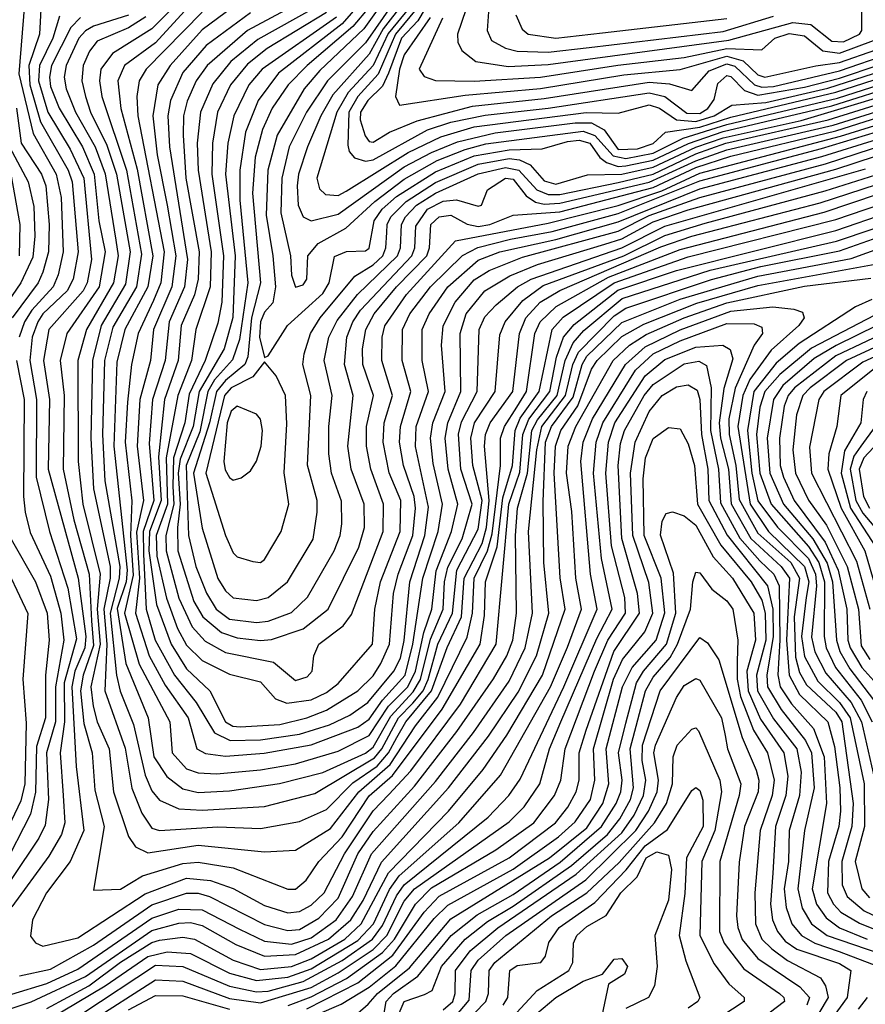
# Model space of a CAD drawing. Extents: x 501367 to 657802, y 482273 to 547541.
# Tile 676 of 714: x 637915 to 640091, y 487008 to 489543. Entities that reach past the tile are written whole.
import ezdxf

# ---------------------------------------------------------------- set-up
doc = ezdxf.new("R2010")
doc.units = 0

msp = doc.modelspace()

# ---------------------------------------------------------------- linework, layer by layer
at = {"layer": '0CON20XD'}
for points in [[(639085.5, 489634.4), (639041.6, 489505), (639042.7, 489485), (639053.1, 489463.1), (639088.9, 489435), (639171.8, 489421.8), (639275, 489427.4), (639740.1, 489489.9), (639905, 489535.6), (639950.7, 489530.7), (640005, 489487.3), (640035, 489485.9), (640076.1, 489505), (640082, 489515), (640082, 489565)], [(638345, 489609.9), (638255, 489519.5), (638154.1, 489455.9), (638124.4, 489415), (638121, 489385), (638126.8, 489345), (638189.9, 489155), (638228.8, 488938.8), (638215.5, 488855), (638155, 488750.7), (638133.7, 488665), (638128.2, 488475), (638134.6, 488355.4)], [(638971.8, 489548.1), (638905, 489452), (638892.6, 489415), (638882.5, 489345), (638892.8, 489322.8), (639061.5, 489348.5), (639255, 489365.9), (639469.5, 489400.5), (639615, 489414.7), (639735, 489448.9), (639777.1, 489437.1), (639815, 489400.7), (639832.9, 489395), (639963.8, 489423.8), (640025, 489432.4), (640305, 489530), (640475, 489602.7)], [(637971, 489585), (637966.5, 489505), (637939.3, 489425), (637941.6, 489375), (637969.3, 489279.3), (638039.7, 489155), (638050.1, 489125), (638065.8, 488945), (638052.9, 488875), (638037.7, 488845), (637975.3, 488785), (637962.2, 488765), (637947.6, 488725), (637941.2, 488665), (637958.3, 488565), (637957.9, 488365), (637992.1, 488225), (638039.4, 488079.4), (638061.8, 487948.2), (638030.2, 487835), (638030.9, 487735), (638019.4, 487655), (638027.5, 487545), (638031.4, 487475), (638023, 487445), (637990.7, 487389.3), (637895, 487258.9)], [(637927.6, 489582.4), (637913.3, 489403.3), (637949.7, 489249.7), (638009.3, 489145), (638022, 489085), (638027.6, 488945), (638014.3, 488885.7), (638001.2, 488855), (637946.4, 488795), (637927.5, 488765), (637914.4, 488725.6)], [(638647.1, 489592.9), (638501.8, 489515), (638397.6, 489425), (638369.4, 489385), (638346.7, 489333.3), (638336.7, 489295), (638335.8, 489245), (638342.8, 489135), (638377.3, 488945), (638374.4, 488875), (638365.5, 488834.5), (638331.2, 488755), (638323.3, 488665), (638288.3, 488565), (638272.7, 488417.3), (638279.2, 488305), (638249.8, 488225), (638247.8, 488175), (638267.2, 488037.2), (638304.9, 487934.9), (638345, 487871.6), (638404.9, 487814.9), (638444.9, 487735), (638464.1, 487724.1), (638482.4, 487722.4), (638585, 487728.1), (638654, 487745), (638704.8, 487764.8), (638785.5, 487815), (638825, 487853.7), (638844.9, 487885), (638867.3, 487935), (638876.9, 488065), (638889.2, 488115), (638926.7, 488215), (638933.4, 488285), (638930, 488315), (638902.8, 488395), (638892.6, 488455), (638895.1, 488495.1), (638921.9, 488585), (638899.7, 488665), (638900.4, 488745), (638919.3, 488785), (638972.2, 488855), (639054.8, 488935.2), (639093.9, 488956.1), (639177.8, 488977.8), (639285, 488997.6), (639455, 489043.5), (639665, 489128.2), (639978.8, 489211.2), (640205, 489279.3)], [(638791.6, 489585), (638745, 489531.6), (638581.3, 489405), (638529, 489335), (638496.7, 489253.3), (638481.5, 489155), (638481.8, 489078.2), (638502.7, 488865), (638480.7, 488719.4), (638463.2, 488666.8), (638416.8, 488615), (638399.4, 488585), (638378.8, 488481.2), (638343.4, 488395), (638349.4, 488215), (638368.6, 488135), (638396, 488066), (638421, 488025), (638455, 487998.8), (638525, 487991), (638555, 487994.2), (638615, 488016.5), (638655.7, 488055.7), (638724.5, 488175), (638740.2, 488215), (638744.5, 488245), (638743.3, 488303.4), (638717.8, 488375), (638710.5, 488425), (638710.7, 488495), (638719.7, 488575), (638699.1, 488665), (638710.7, 488725), (638732.1, 488767.9), (638784.3, 488835), (638887.4, 488935), (638894.9, 488955), (638897.7, 489015), (638908.3, 489035), (638936.3, 489065), (638985, 489096.2), (639095, 489145.6), (639165, 489161.8), (639200, 489155), (639246.4, 489105), (639275, 489092.5), (639305, 489092.3), (639455, 489123.2), (639545, 489144.7), (639655, 489197.2), (639732.4, 489225), (639995.2, 489284.8), (640235, 489359.2)], [(638847.6, 489585), (638801, 489519), (638687.8, 489412.2), (638647.4, 489365), (638578, 489245), (638554.1, 489155), (638549.2, 489039.2), (638567.1, 488935), (638573.4, 488855), (638566.4, 488813.6), (638545, 488789.6), (638534.9, 488764.9), (638532.8, 488725), (638545, 488672.5), (638555, 488677.1), (638604.8, 488755.2), (638695, 488837.5), (638711.5, 488865), (638725, 488932.9), (638756.2, 488946.1), (638805, 488947.5), (638815, 488954.7), (638827.4, 489025), (638847.6, 489055), (638885, 489087.4), (638985, 489150.8), (639085, 489191.8), (639175, 489208), (639260.1, 489209.9), (639325, 489229.2), (639355, 489232.1), (639382.4, 489225), (639408.2, 489188.2), (639425, 489175), (639455, 489165), (639475, 489166), (639545, 489180.9), (639635.8, 489224.2), (639725, 489254.6), (640005, 489320.5), (640189, 489379)], [(638876.1, 489585), (638805, 489483.4), (638707, 489385), (638653, 489305), (638608.8, 489215), (638590.1, 489135), (638587.5, 489045), (638612.4, 488935), (638614.4, 488885), (638625, 488853.6), (638645, 488859.6), (638653.9, 488875), (638656.5, 488935), (638683.6, 488966.4), (638754.3, 489005.7), (638828.8, 489075), (638905, 489132.5), (638989.6, 489180.4), (639061.5, 489208.5), (639115, 489222.7), (639365, 489255.4), (639395, 489244.6), (639442.4, 489192.4), (639475, 489185.5), (639545, 489199.4), (639622.1, 489237.9), (639735, 489273.1), (640019.3, 489340.7), (640284.6, 489425.4)], [(638902.4, 489585), (638850.6, 489519.4), (638815, 489453.6), (638720.8, 489349.2), (638690, 489295), (638655.8, 489215), (638633.1, 489145), (638629.6, 489115), (638632.2, 489065), (638644.8, 489034.8), (638665, 489024.4), (638735, 489041.9), (638905, 489163.8), (638975, 489201), (639042.2, 489227.8), (639139, 489251), (639345, 489277.4), (639387, 489277), (639419, 489259), (639455, 489208.5), (639505, 489210.5), (639545, 489223.5), (639576.7, 489253.3), (639665, 489266.1), (639745, 489292.1), (640015, 489355.7), (640285, 489442.4)], [(638017.9, 489552.1), (638000.3, 489495), (637966, 489425), (637964, 489385), (637987.4, 489305), (638045, 489209.4), (638080.2, 489135), (638100.5, 488925), (638088.8, 488865), (638078.7, 488845), (637990.2, 488745), (637976.3, 488665), (637992.1, 488565), (637988.4, 488385), (638065.8, 488105), (638085.3, 487955), (638082.6, 487925), (638057.5, 487865), (638049.6, 487825), (638060.5, 487619.5), (638080.3, 487455), (638045.1, 487374.9), (637984.1, 487295), (637948.7, 487225), (637943.3, 487183.3), (637956, 487166), (637975, 487157), (638065, 487178.5), (638238.3, 487291.7), (638345, 487332.2), (638406.6, 487326.6), (638465, 487305.7), (638545, 487261.8), (638605, 487243.3), (638635, 487246.2), (638665, 487263.2), (638698.4, 487295), (638750.9, 487395), (638825, 487505.7), (638865, 487548), (638921.6, 487608.4), (639049.5, 487780.5), (639141.1, 487935), (639174, 488295), (639202.2, 488377.8), (639210, 488475), (639225.7, 488514.3), (639279, 488585), (639296.3, 488673.7), (639314.5, 488725.5), (639341.9, 488758.1), (639454, 488846), (639605, 488896.5)], [(638195, 489554), (638105, 489526.2), (638085, 489514.4), (638067.7, 489495), (638035.3, 489425), (638030, 489395), (638035.2, 489364.8), (638058.9, 489305), (638110, 489215), (638135.4, 489145.4), (638162.8, 488975), (638168.5, 488935), (638156.9, 488865), (638087.4, 488745), (638064.9, 488665), (638065.6, 488405), (638078.1, 488295), (638122.2, 488115), (638115.1, 488024.9), (638122.8, 487935), (638098.7, 487825), (638104.4, 487775), (638114.8, 487734.8), (638146, 487665), (638156.8, 487555), (638195, 487440), (638213.4, 487413.4), (638245, 487397.7)], [(638339.2, 489565), (638265, 489483.5), (638184.8, 489425), (638168, 489385), (638175.9, 489314.1), (638217.7, 489157.7), (638257.6, 488935), (638245.4, 488855), (638185.5, 488745), (638165, 488660.8), (638158, 488445), (638191.7, 488125), (638189.2, 488095), (638166.3, 488026.3), (638188.5, 487885), (638246.2, 487745), (638260.1, 487645), (638294, 487594), (638335, 487562.4), (638375, 487553), (638455, 487557.6), (638584.1, 487575.9), (638695, 487604.1), (638805, 487654.1), (638825, 487669.6), (638870.2, 487749.8), (638928, 487812), (638946.3, 487843.7), (638972.6, 487947.4), (639005.1, 488024.9), (639008.2, 488095), (639016.8, 488133.2), (639053.8, 488206.2), (639079.2, 488295), (639050.1, 488385), (639044.5, 488475.5), (639052.3, 488507.7), (639092.5, 488585), (639098, 488745), (639112.3, 488777.7), (639141.1, 488808.9), (639196, 488855), (639231.2, 488875), (639465, 488954.9), (639575, 489011.4), (640091.5, 489158.5)], [(638385, 489562.3), (638241, 489415), (638222.9, 489385), (638216.5, 489345), (638219.5, 489295), (638287, 488945), (638278.6, 488865), (638259.8, 488819.8), (638219.9, 488735), (638203.1, 488655), (638192.4, 488557.6), (638186.9, 488455), (638204.1, 488304.1), (638200.2, 488215), (638207.5, 488112.5), (638185.3, 488015), (638223.2, 487883.2), (638301.3, 487735), (638307.4, 487655), (638345, 487613.7), (638375, 487603.5), (638421.4, 487601.4), (638535, 487611.3), (638625, 487627.1), (638735, 487659.2), (638815, 487699.3), (638864.6, 487775.4), (638913.9, 487825), (638933.7, 487865), (638955.5, 487964.5), (638976, 488025), (638986.7, 488123.3), (639026.2, 488225), (639042.5, 488295), (639017.5, 488385), (639009.9, 488465), (639016.7, 488505), (639050.8, 488585), (639048.6, 488735), (639064.2, 488785), (639112.1, 488845), (639176.7, 488883.3), (639248, 488912), (639420.9, 488965), (639465, 488978.7), (639545, 489022.5), (639635, 489052.7), (640015, 489157.5), (640219.8, 489225)], [(638464.2, 489575), (638385, 489516.7), (638302.3, 489425), (638270.9, 489375), (638257.6, 489295), (638269.5, 489195), (638294.5, 489065), (638317.5, 488935), (638307, 488855), (638260, 488745), (638252, 488665), (638224.6, 488565), (638217.7, 488445), (638233.7, 488305), (638216.3, 488223.6), (638223.5, 488105), (638213.5, 488015), (638248.1, 487905), (638289.5, 487829.5), (638349.1, 487745), (638370.8, 487665), (638393.1, 487653.1), (638445, 487646.4), (638544.2, 487654.2), (638665, 487675.4), (638785, 487721.2), (638815, 487741.6), (638849.3, 487790.7), (638907.2, 487855), (638927.3, 487935), (638952.3, 488105), (638991.9, 488225), (639003.5, 488295), (638979.6, 488400.4), (638972.7, 488465), (638978.6, 488505), (639009.9, 488585), (639000.8, 488705), (639004.8, 488754.8), (639035.6, 488815), (639085, 488872.8), (639123.4, 488896.6), (639208.8, 488931.2), (639455, 488998.6), (639535, 489038.2), (639665, 489085.1), (639988.3, 489171.7), (640185.7, 489235.7)], [(638509.4, 489560.6), (638395, 489476.2), (638335, 489406.6), (638303.6, 489335), (638296.9, 489295), (638300.9, 489215), (638347.3, 488925), (638339.3, 488855), (638299.7, 488765), (638289.4, 488665), (638256.7, 488565), (638248.1, 488451.9), (638260.5, 488305), (638232.9, 488225), (638233.7, 488166.3), (638241.1, 488025), (638264.2, 487945), (638313.5, 487855), (638369.5, 487785), (638416.7, 487706.7), (638456.8, 487686.8), (638535, 487688.3), (638635, 487703.3), (638712.9, 487727.1), (638765, 487752.2), (638811.2, 487785), (638878.4, 487865), (638895, 487899.2), (638904.7, 487944.7), (638918.8, 488095), (638957.8, 488215), (638967.5, 488287.5), (638934.2, 488444.2), (638935.9, 488495), (638966.9, 488585), (638951, 488665), (638951, 488745), (638968.9, 488785), (639017.4, 488855), (639095, 488923.2), (639151.2, 488945), (639295, 488976.6), (639455, 489022), (639665, 489107.1), (639979.5, 489190.5), (640122.8, 489235)], [(638677.6, 489575), (638528.1, 489491.9), (638458.5, 489435), (638412.3, 489377.7), (638380.5, 489305), (638371.8, 489225), (638374.4, 489155), (638408.2, 488945), (638405.6, 488855), (638369, 488745), (638357.4, 488665), (638322.1, 488575), (638292, 488415), (638295.3, 488295), (638266.7, 488215), (638268.2, 488161.8), (638293.2, 488053.2), (638321.6, 487975), (638345, 487932.3), (638385, 487892.8), (638455, 487857.7), (638535, 487837.5), (638573.8, 487793.8), (638603.1, 487783.1), (638665, 487791.6), (638705, 487810.1), (638735, 487833.2), (638823.4, 487935), (638829.5, 488025), (638843.8, 488095), (638894.5, 488225), (638895.9, 488305), (638865.9, 488375.9), (638850.4, 488455), (638853.4, 488505), (638874.6, 488575), (638847.2, 488665), (638847.6, 488725), (638855, 488754.1), (638910.6, 488835), (639036.5, 488973.5), (639275, 489019), (639455, 489064), (639567.8, 489102.2), (639665, 489147.7), (640027.4, 489242.6), (640215, 489301)], [(638705, 489560.9), (638551.9, 489468.1), (638501.9, 489428.1), (638457.7, 489375), (638424.7, 489305), (638411.1, 489225), (638410, 489145), (638439.7, 488935), (638435.1, 488815), (638425, 488761.5), (638392.2, 488665), (638351.4, 488578.6), (638340.2, 488505), (638310.8, 488415), (638309.6, 488340.4), (638312.1, 488295), (638291.8, 488215), (638292.3, 488175), (638325, 488052.9), (638359.4, 487979.4), (638392.6, 487942.6), (638445, 487913.7), (638568.1, 487888.1), (638625, 487841.6), (638655, 487850.6), (638667.5, 487865), (638672.1, 487905), (638685.3, 487935), (638747.6, 487982.4), (638769.1, 488010.9), (638850.4, 488225), (638851.8, 488295), (638818.6, 488385), (638807.4, 488445), (638808.1, 488495), (638825.4, 488575), (638798.7, 488655), (638797.6, 488695), (638806, 488745), (638827.3, 488785), (638884.5, 488855), (638962.6, 488935), (638969.6, 488955), (638973.2, 489015), (638995, 489035.1), (639025, 489039.2), (639066.6, 489016.6), (639095, 489009.9), (639124.7, 489015), (639185, 489039.4), (639305, 489048.3), (639545, 489110.5), (639655, 489161.9), (639745, 489191), (640015, 489256.2), (640163.5, 489303.5)], [(638814.4, 489575), (638772.2, 489525), (638654.9, 489425.1), (638606.2, 489375), (638565.1, 489315), (638540.3, 489259.7), (638521.5, 489188.5), (638514.1, 489095.9), (638534.6, 488865), (638511.4, 488775), (638502.5, 488675), (638494.5, 488655), (638445, 488614), (638421.6, 488585), (638403.4, 488505), (638362.9, 488375), (638385, 488233.5), (638425, 488104.2), (638445, 488072.3), (638465, 488054), (638525, 488047), (638555, 488055.2), (638604.2, 488095), (638670.5, 488205), (638681.2, 488275), (638680.6, 488305), (638655.7, 488395.7), (638664.3, 488575), (638643.9, 488655), (638647.5, 488682.5), (638663.8, 488735), (638688.8, 488775), (638777.4, 488882.6), (638825, 488911.1), (638849.7, 488935), (638857.7, 488955), (638860, 488995), (638861.1, 489015), (638870.6, 489035), (638909.5, 489075), (638985, 489123.4), (639095, 489170.8), (639174.7, 489185.3), (639201.7, 489181.7), (639228.9, 489168.9), (639265, 489127.5), (639295, 489119), (639376.5, 489143.5), (639465, 489144.8), (639545, 489162.7), (639655, 489214.7), (639725, 489238.9), (639926.5, 489283.5), (640255, 489382.1)], [(638919.1, 489575), (638863.1, 489506.9), (638825, 489424.9), (638760.3, 489355), (638731.1, 489305), (638679.6, 489135), (638687.2, 489107.2), (638702.5, 489092.5), (638735, 489090.4), (638755, 489101), (638915, 489200.7), (638999.1, 489240.9), (639085, 489266.5), (639373.3, 489303.3), (639455, 489301.8), (639535, 489323.7), (639561.7, 489315), (639605, 489284.8), (639655, 489280.2), (639702.1, 489295), (639747.3, 489322.7), (639835, 489329.5), (639995, 489366.7), (640275, 489456.7)], [(638940.2, 489575), (638882, 489505), (638837.5, 489402.5), (638785, 489344.5), (638762, 489305), (638759.8, 489219.8), (638763.5, 489203.5), (638776.9, 489186.9), (638805, 489178.4), (638825, 489181.7), (638965, 489258.7), (639025, 489278.5), (639113, 489297), (639275, 489315.1), (639535, 489354.6), (639575.1, 489345.1), (639632.3, 489302.3), (639665, 489301.2), (639685.6, 489314.4), (639702.6, 489337.4), (639711.6, 489378.4), (639735, 489398.6), (639745, 489396.1), (639780.1, 489360.1), (639815, 489348.1), (639935, 489369.2), (640025, 489392.2), (640228.8, 489461.2)], [(638958.9, 489571.1), (638940.1, 489539.9), (638897.5, 489495), (638864.6, 489405), (638848.6, 489371.4), (638811.4, 489335), (638792.5, 489305), (638791.4, 489285), (638803.9, 489243.9), (638815, 489228.7), (638825, 489227.2), (638866.8, 489253.2), (638937.9, 489282.1), (639080.2, 489319.8), (639265, 489339.9), (639535, 489381.6), (639587.7, 489377.7), (639645, 489360.6), (639689.2, 489410.8), (639735, 489429.1), (639755, 489423.4), (639806.4, 489375), (639825, 489369), (639855, 489371), (640025, 489411.1), (640154.4, 489455.6)], [(639003.3, 489546.7), (638943.5, 489415), (638956, 489396), (638985, 489386), (639085, 489384.5), (639255, 489394.5), (639454, 489426), (639625, 489445.2), (639735, 489468.7), (639825, 489464.7), (639858.4, 489495), (639895, 489507.5), (639935, 489500.9), (639982.1, 489462.1), (640025, 489456.9), (640155.9, 489505), (640161.6, 489515), (640161.6, 489565)], [(639122.3, 489575), (639117.8, 489515), (639129.4, 489489.4), (639165, 489469.1), (639195, 489461.9), (639275, 489459.4), (639380.8, 489470.8), (639725, 489512.6), (639855, 489551.7)], [(639191.9, 489555), (639208.2, 489518.2), (639223.6, 489505), (639295, 489494.7), (639415, 489509.1), (639735, 489546)], [(638072.1, 489547.9), (638047, 489523), (637997.1, 489425), (637991.9, 489395), (637995, 489370.8), (638017.3, 489315), (638076.6, 489215), (638107.3, 489145), (638119, 489025), (638135.1, 488945), (638119.7, 488855), (638036.5, 488735), (638019.4, 488665), (638029.4, 488575), (638026.9, 488385), (638054.6, 488255), (638094, 488115), (638100.3, 487995), (638105, 487931.8), (638078.3, 487855), (638071.6, 487815), (638080.6, 487730.6), (638102.2, 487655), (638108.7, 487558.7), (638133, 487465), (638105, 487301.2), (638175, 487304.4), (638231.5, 487338.5), (638335, 487370.2), (638375, 487373.7), (638465, 487358.7), (638605, 487304), (638625, 487304), (638652.4, 487327.6), (638684.7, 487375.3), (638745, 487438.5), (638815, 487544.4), (638875, 487596.7)], [(638240.1, 489549.9), (638195, 489521.9), (638115, 489487.7), (638095, 489461.6), (638078.4, 489425), (638075.1, 489385.1), (638084.3, 489345), (638097.5, 489305), (638139.8, 489219.8), (638164.1, 489145), (638199.3, 488945), (638187.9, 488862.1), (638125.4, 488755), (638102.3, 488665), (638098, 488465), (638105.5, 488334.5)], [(638730.4, 489549.6), (638539, 489415), (638505.1, 489375), (638466, 489295), (638451.2, 489225), (638444.9, 489145), (638469.9, 488935), (638464.2, 488775.8), (638441.9, 488695), (638377.4, 488585), (638361.3, 488495), (638328.6, 488411.4), (638322.9, 488375), (638328.6, 488295), (638321.2, 488235), (638322.4, 488175), (638363.6, 488045), (638386.4, 488005), (638434.9, 487964.9), (638475, 487951.4), (638535, 487943.9), (638563.2, 487946.8), (638645, 487974.6), (638709.3, 488025), (638787.6, 488185), (638802.9, 488235), (638802, 488295), (638768.6, 488385), (638760, 488445), (638773, 488575), (638751.1, 488655), (638757.3, 488725), (638772.8, 488765), (638792.6, 488795), (638924.7, 488935), (638932.1, 488955), (638935, 489011.4), (638964.3, 489055), (639005, 489075.5), (639039.2, 489079.2), (639095, 489062.5), (639104, 489065), (639118.8, 489105), (639165, 489134.6), (639185, 489132), (639218.9, 489088.9), (639242.5, 489072.5), (639265, 489067.6), (639305, 489070.3), (639535, 489124.3), (639655, 489179.4), (639735, 489207.8), (640008.5, 489271.5), (640225, 489339.2)], [(637907.3, 489315), (637919.1, 489225), (637971.2, 489145), (637982.7, 489115), (637991.5, 489015), (637989.4, 488945), (637975, 488892.5), (637962.8, 488865), (637895.7, 488775)], [(637889.5, 489215), (637937.2, 489125), (637951.6, 489061.6), (637954.7, 488985), (637949.1, 488930.9), (637918.2, 488865), (637848.7, 488765)], [(638134.6, 488355.4), (638173.3, 488135), (638171.7, 488105), (638148.2, 488015), (638164.7, 487854.7), (638174.2, 487814.2), (638207.8, 487727.8), (638237.8, 487597.8), (638255, 487557.4), (638275, 487533), (638325, 487510.7), (638385, 487507.1), (638545, 487517), (638675, 487550.5), (638828.2, 487641.8), (638846.9, 487665), (638890.1, 487745), (638926.8, 487783.2), (638953.1, 487815), (638966.1, 487843.9), (638991.6, 487935), (639029.3, 488015), (639040.3, 488125), (639095, 488230.8), (639105.2, 488305), (639081, 488395), (639076.2, 488465), (639086, 488505), (639138.9, 488585), (639151.2, 488731.2), (639164.9, 488765), (639210.2, 488819.8), (639262, 488858), (639470.1, 488935), (639575, 488986.7), (639679, 489019), (639988.1, 489101.9), (640265, 489189.5)], [(638105.5, 488334.5), (638148.5, 488135), (638148, 488105), (638131.6, 488025), (638140, 487935), (638134.3, 487815), (638187, 487667), (638203.8, 487563.8), (638229.3, 487499.3), (638255, 487461.5), (638275, 487454.9), (638425, 487464.4), (638535, 487460.4), (638635, 487478.2), (638705, 487509.1), (638772.5, 487577.5), (638835, 487620.5), (638864.7, 487655), (638885.8, 487694.2), (638909, 487735), (638975.3, 487815), (639015, 487926.3), (639052.1, 488005), (639059.1, 488105), (639105, 488193.8), (639116.3, 488235), (639123.2, 488305), (639111, 488445), (639113.9, 488475), (639125.7, 488505), (639184.5, 488585), (639201.1, 488735), (639217.9, 488775), (639254.9, 488815.1), (639304.9, 488845.1), (639565, 488958.1), (639645, 488985.2), (639975, 489071.1), (640265, 489165.7)], [(637892.2, 489145), (637916.1, 489015), (637914.3, 488935)], [(638245, 487397.7), (638375, 487417.4), (638545, 487400.4), (638625, 487404.4), (638715, 487460), (638788.2, 487555), (638868.6, 487625), (638933.6, 487725), (638991.5, 487798.5), (639066.8, 487953.2), (639080.8, 488015), (639084.5, 488105), (639119.3, 488175), (639131.4, 488218.6), (639152.4, 488395), (639152.8, 488465), (639162.4, 488495), (639194.8, 488544.8), (639219.2, 488585), (639241.1, 488735), (639254.9, 488765.1), (639296, 488804), (639430.5, 488879.5), (639615, 488950.9), (639985, 489046.8), (640265, 489141.6)], [(638875, 487596.7), (639002.5, 487767.5), (639100.6, 487935), (639111.1, 488008.9), (639113.6, 488095), (639144.3, 488185.7), (639158.8, 488311.2), (639183.5, 488395), (639190.3, 488485), (639203.4, 488516.6), (639252.1, 488585), (639285.2, 488744.8), (639313.5, 488776.5), (639444.7, 488865), (639635, 488932), (640015, 489028.4), (640285, 489120.3)], [(639605, 488896.5), (640015, 489000.3), (640285, 489092.8)], [(637915, 487080.7), (637995, 487098.2), (638105, 487159.7), (638255, 487263.5), (638345, 487293.8), (638375, 487293.5), (638403.7, 487285), (638545, 487212.7), (638605, 487197.3), (638635, 487200.4), (638685, 487229.4), (638735, 487280.6), (638785.1, 487395), (638825, 487452.6), (638931, 487569), (639040.4, 487709.6), (639134.7, 487845.3), (639169.2, 487905), (639183.9, 487945), (639193.6, 488015), (639190.7, 488215), (639196.3, 488285), (639222.3, 488375), (639233.5, 488485), (639247.3, 488512.7), (639298.2, 488575), (639318.5, 488665), (639339.4, 488710.6), (639367.2, 488742.8), (639465.9, 488825), (639692.2, 488897.8), (640017.2, 488972.8), (640295, 489065.7)], [(637895, 487033.4), (637985, 487060.9), (638065, 487098.1), (638255, 487229.4), (638325, 487252.5), (638385, 487251.1), (638481.2, 487201.2), (638545, 487170), (638615, 487162.6), (638665, 487178.7), (638730, 487225), (638772, 487285), (638820.3, 487395), (638985, 487581), (639082.8, 487707.2), (639175, 487839.5), (639216, 487925), (639235.1, 488015), (639224.6, 488225), (639245.6, 488435.6), (639258.7, 488495), (639320.1, 488575), (639338.5, 488655), (639353.6, 488686.4), (639445, 488780.3), (639475, 488799.7), (639695, 488873.6), (639822.7, 488907.3), (640025, 488947.3), (640185, 489004.2)], [(637865, 486987.3), (637945, 487013.6), (638085, 487079.3), (638255, 487197.3), (638325, 487216.5), (638355, 487217.8), (638385, 487210.4), (638471.4, 487161.4), (638545, 487131.5), (638625, 487135.5), (638709.9, 487175), (638767.5, 487225), (638799, 487275), (638846.2, 487373.8), (639018.3, 487565), (639121.9, 487698.1), (639198.3, 487811.6), (639245.3, 487905), (639276.8, 488015), (639264.2, 488145), (639262.2, 488302.2), (639268.6, 488455), (639284, 488495), (639339.5, 488570.5), (639362.9, 488655), (639375, 488676.2), (639465, 488762.9), (639615, 488823.1), (639815, 488882.6), (640055, 488927.8), (640185.1, 488974.9)], [(637985, 486996.8), (638093.2, 487055), (638175, 487115.8), (638255, 487166.3), (638275, 487173), (638335, 487180.8), (638365, 487175.7), (638465, 487121.6), (638535, 487097.1), (638615, 487104.7), (638665.6, 487125), (638752.2, 487175), (638794.1, 487215), (638864, 487346), (639018.8, 487505), (639107.5, 487612.5), (639169.2, 487700.8), (639260.5, 487855), (639319.3, 488025), (639305.8, 488105.8), (639290.4, 488375), (639293.6, 488445), (639307.4, 488485), (639351.6, 488548.4), (639387, 488643.1), (639401, 488665), (639465, 488727.2), (639521, 488759), (639657.3, 488812.7), (639815, 488858.7), (640116.8, 488913.2)], [(637990.9, 486969.1), (638135.7, 487055), (638245, 487130.4), (638295, 487142.8), (638355, 487138.7), (638455, 487087.7), (638525, 487069.2), (638605, 487077.5), (638665, 487098.8), (638785, 487171.5), (638826, 487215), (638867.2, 487302.8), (638891.8, 487338.2), (639044.9, 487475.1), (639152.7, 487597.3), (639281.4, 487825), (639325, 487927), (639360.9, 488025), (639345.9, 488105), (639336.4, 488276.4), (639322.7, 488375), (639326.9, 488445), (639346.4, 488495), (639442.4, 488665), (639484.5, 488704.5), (639527.6, 488732.4), (639624.8, 488775.2), (639735, 488813.7), (639935, 488856.5), (640105, 488877.3)], [(640107.6, 488822.4), (640066.2, 488803.8), (639920.8, 488709.2), (639861.7, 488658.3), (639804.6, 488585), (639787.6, 488485), (639799, 488375), (639815, 488304.3), (639865, 488235.7), (639944.7, 488155), (639962.6, 488115), (639965.9, 488085), (639953, 487953), (639961.1, 487915), (639989.8, 487859.8), (640054.8, 487784.8), (640081.7, 487735), (640120.3, 487565)], [(638075, 486982.7), (638265, 487108.1), (638335, 487104.7), (638455, 487054.4), (638525, 487039.9), (638555, 487041.2), (638645, 487066.1), (638745, 487120.6), (638823.5, 487175), (638849.3, 487210.7), (638885, 487286.8), (638905, 487315.3), (639120.8, 487489.1), (639173.9, 487545), (639203.1, 487586.9), (639315.3, 487824.7), (639401.4, 488025), (639383.8, 488115), (639358.8, 488405), (639365.1, 488455.1), (639389, 488515), (639473.9, 488655), (639525, 488700.2), (639615, 488744.4), (639745, 488792.6), (639853.2, 488803.2), (639907.4, 488797.4), (639929.3, 488789.3), (639934.1, 488775), (639920.4, 488755), (639848.5, 488691.5), (639794, 488616), (639775.7, 488575), (639763.3, 488495), (639794.5, 488295), (639841.9, 488225), (639934.3, 488135), (639945.9, 488095), (639938.8, 488055), (639927.2, 487955), (639935, 487903.5), (639969.2, 487839.2), (640025, 487784.7), (640052.6, 487745), (640088, 487575), (640089, 487465), (640064.9, 487375), (640082, 487305), (640102, 487282)], [(640175, 488812.9), (639952.9, 488697), (639870.8, 488629.2), (639832.5, 488585), (639819.6, 488545), (639811.4, 488475), (639819.7, 488375), (639849.1, 488295), (639945, 488185.9), (639971.3, 488145), (639986.4, 488095), (639985.4, 487955), (639990.4, 487925), (640014.6, 487874.6), (640080.3, 487790.3), (640108.4, 487735)], [(640175, 488781.8), (640015.9, 488704.1), (639959.6, 488670.4), (639879, 488601), (639854.6, 488565), (639839, 488465), (639845.8, 488375), (639880.9, 488295), (639955.8, 488205.8), (639993, 488143), (640007.1, 488095), (640017.2, 487945), (640026, 487916), (640051, 487871), (640111.9, 487791.9)], [(638090.6, 486959.4), (638265, 487070.8), (638335, 487067.5), (638455, 487022.7), (638535, 487011.5), (638665, 487050.8), (638735, 487088.7), (638825, 487148.4), (638859.8, 487185), (638905, 487272.9), (638931.3, 487305), (639175, 487477), (639213.7, 487516.3), (639253.4, 487575), (639278.5, 487665), (639307.5, 487735), (639400.5, 487949.5), (639440.1, 488025), (639412.7, 488155), (639392, 488375), (639398.7, 488455), (639415.4, 488505), (639500, 488640.1), (639545, 488682.5), (639615, 488716.2), (639735, 488760.6), (639805, 488759.8), (639825, 488750.8), (639826.9, 488735), (639804.9, 488705.1), (639756.1, 488593.9), (639740.1, 488515), (639740.7, 488475), (639758.1, 488395), (639766.9, 488306.9), (639815, 488220.5), (639899.6, 488145), (639922.2, 488105), (639908.2, 488005), (639911.2, 487901.2), (639922.1, 487862), (639940.1, 487830.1), (640015, 487759.5), (640030.7, 487735), (640060.1, 487525), (640056.7, 487465), (640030.7, 487375), (640031.6, 487315), (640044.6, 487285), (640088.2, 487248.2), (640149.5, 487219.5)], [(640175, 488752.7), (640015, 488676.9), (639909.1, 488595), (639892.6, 488575), (639882.6, 488547.4), (639870.7, 488465), (639872.2, 488395), (639880.3, 488365), (639907.9, 488305), (639987.7, 488197.7), (640021.4, 488125), (640043.9, 488025), (640046.5, 487945), (640052.5, 487925), (640082.5, 487875), (640136.2, 487815)], [(640185, 488731.4), (640042.9, 488665), (639949.6, 488595), (639930.5, 488575), (639913.9, 488525), (639904.5, 488435), (639911.4, 488375), (639945, 488305.5), (639991.2, 488241.2), (640044.5, 488135), (640073.3, 488025), (640080.4, 487930.4), (640102.7, 487895)], [(638605.9, 487004.1), (638665, 487026.8), (638756, 487074), (638849.2, 487140.8), (638879.9, 487175), (638933.8, 487265), (638975, 487307.3), (639140.8, 487405), (639238, 487475), (639291.2, 487545), (639307.3, 487585), (639318.5, 487665), (639394.5, 487865.5), (639428.7, 487945), (639474.2, 488015), (639472.8, 488055), (639438.2, 488188.2), (639423.8, 488375), (639430.2, 488455), (639446.5, 488505), (639525, 488625.8), (639575, 488667.7), (639655, 488699.2), (639724.8, 488704.8), (639743.4, 488693.5), (639750.1, 488669.9), (639727, 488593), (639715.1, 488505), (639718.6, 488465), (639739.3, 488385), (639746, 488296), (639797, 488207), (639874.5, 488134.5), (639895.9, 488105), (639888.1, 487945), (639894.9, 487855), (639921.8, 487805), (639994.6, 487735), (640011.5, 487671.5), (640026, 487565), (640027.6, 487505), (640023, 487465), (639996.8, 487375), (639993.5, 487295), (640009, 487265), (640028.3, 487245), (640076.2, 487216.2), (640125, 487196.4)], [(640195, 488711.3), (640085, 488660.6), (639984.4, 488585), (639971.6, 488565), (639947.9, 488442.1), (639953, 488375), (640068.4, 488148.4), (640103.2, 488025)], [(637907.3, 488665), (637926.6, 488565), (637924.9, 488314.9), (637929.3, 488275), (637942.6, 488222.6), (637995, 488109.5), (638021.4, 488015), (638029.3, 487945), (638007.5, 487825), (638007.2, 487735), (637984, 487655), (637989.2, 487535), (637981.2, 487468.8), (637964.7, 487435.3), (637823.4, 487225)], [(638535, 488145.5), (638545, 488152.7), (638588.4, 488225), (638608.1, 488295), (638595.8, 488375.8), (638602.4, 488502.4), (638599.4, 488575), (638575.7, 488625.7), (638545, 488662), (638515, 488623), (638459.3, 488595), (638442, 488575), (638394.1, 488375), (638445.2, 488215), (638465, 488170), (638475, 488160), (638515, 488147.3), (638535, 488145.5)], [(638653.8, 486996.2), (638785, 487063.1), (638875.6, 487134.4), (638956.1, 487245), (638995, 487285.7), (639175, 487384.3), (639294.1, 487475), (639325.9, 487515), (639347.2, 487555), (639354.7, 487585), (639355.1, 487655), (639373, 487713), (639444.2, 487915.8), (639510.1, 488015), (639505.4, 488065), (639465, 488206.5), (639455.1, 488395), (639461.6, 488451.6), (639471.9, 488485), (639521.8, 488575), (639545, 488603.8), (639625, 488656.3), (639663.2, 488663.2), (639682.4, 488652.4), (639694.5, 488594.5), (639692.4, 488485), (639713.7, 488385), (639718.4, 488298.4), (639768.1, 488208.1), (639819.7, 488149.7), (639855.6, 488115), (639869.6, 488085), (639871.3, 487945), (639865.8, 487855.8), (639872.3, 487825), (639901.4, 487781.5), (639958, 487718), (639985.4, 487645), (639991.3, 487525), (639954.2, 487305), (639965.5, 487265.5), (639990.3, 487230.3), (640025, 487204.5), (640096.1, 487175)], [(640115.1, 488644.9), (640028.4, 488575), (640017.6, 488495), (639997.4, 488425), (639995.1, 488385), (640029.1, 488285), (640089.8, 488175), (640137.4, 488012.6)], [(638625, 486957.5), (638742.1, 487007.9), (638815, 487051.8), (638883.6, 487106.4), (638981.6, 487228.4), (639017.1, 487263), (639185, 487355.4), (639301.3, 487438.7), (639345, 487477), (639383.7, 487535), (639395.3, 487584.7), (639391.6, 487665), (639443.6, 487845), (639466.1, 487895), (639523.8, 487966.2), (639544.6, 488015), (639533.8, 488093.8), (639492.9, 488215), (639487.2, 488375), (639499.1, 488455), (639535, 488534), (639568.3, 488575), (639605, 488597.7), (639635, 488602.8), (639658.8, 488588.8), (639665.6, 488565), (639669.5, 488475), (639685.9, 488385), (639688.1, 488305), (639735.3, 488215.3), (639839.8, 488085), (639852.9, 488025), (639854, 487955), (639837.6, 487855), (639839.8, 487825), (639875, 487766.4), (639937.2, 487687.2), (639952.4, 487655), (639959.3, 487565), (639934.3, 487455), (639917.8, 487305), (639928.6, 487255), (639953, 487215), (639992.9, 487185), (640196.1, 487115)], [(640095.3, 488585), (640085.4, 488565), (640080, 488505), (640037.8, 488432.2), (640029, 488375), (640053.1, 488285), (640118.1, 488185)], [(638465, 488357.2), (638485, 488363.2), (638508.9, 488381.1), (638525, 488405.8), (638537, 488445), (638540.4, 488485), (638535, 488514.3), (638525, 488527.3), (638475, 488548), (638459.4, 488535), (638449.3, 488505), (638441, 488405), (638444, 488384), (638455, 488364.1), (638465, 488357.2)], [(638785.4, 486984.6), (638811.8, 487008.2), (638836.1, 487035), (638918.2, 487101.8), (639025, 487227.8), (639278.5, 487385), (639375, 487462.3), (639415.4, 487525), (639430.9, 487575), (639424.1, 487665), (639466.8, 487825), (639491.1, 487875), (639552.6, 487945), (639574.9, 488015.1), (639565.8, 488105), (639522.5, 488215), (639519.5, 488360.5), (639525.3, 488415), (639545, 488464.2), (639585, 488492.4), (639615, 488489.2), (639635, 488450.4), (639651.7, 488395), (639659.7, 488295), (639719.7, 488189.7), (639797.5, 488095), (639825, 488048.3), (639833.6, 488015), (639834.8, 487945), (639810.9, 487855), (639813.8, 487815), (639855, 487742.8), (639914.9, 487665), (639926.1, 487605), (639921.6, 487545), (639895.1, 487455), (639893.5, 487375), (639882.3, 487305), (639887.2, 487257.2), (639902, 487215), (639927, 487185), (639961.5, 487165), (640023.7, 487143.7), (640124.8, 487105)], [(640116.7, 488495), (640079.5, 488445), (640061.5, 488418.5), (640052, 488385), (640067.1, 488305), (640085, 488271.8), (640141, 488205)], [(640124.8, 488455.2), (640087.1, 488415), (640075, 488385), (640086.4, 488315), (640101.8, 488285)], [(638846.5, 486945), (638858.4, 487015), (638877.2, 487035), (638940.1, 487079.9), (639025.6, 487185), (639092.3, 487237.7), (639185, 487290.5), (639306.2, 487373.8), (639412.6, 487465), (639450.5, 487525), (639462.1, 487555), (639465.7, 487585), (639455.9, 487655), (639475, 487731.1), (639502.3, 487835), (639520.3, 487865), (639579.8, 487935), (639603.7, 488015), (639597.7, 488117.7), (639564.5, 488215.5), (639568.6, 488251.4), (639579.1, 488270.9), (639595, 488275.3), (639625, 488265.2), (639655, 488240.9), (639700.1, 488160.1), (639749.2, 488105), (639804.4, 488015), (639808.5, 487945), (639786.5, 487865), (639789.4, 487815), (639821.5, 487741.5), (639881.4, 487655), (639892, 487595), (639886.7, 487545), (639860.1, 487465), (639853, 487345), (639846.8, 487265), (639852.4, 487225), (639865.1, 487195), (639885, 487170.4), (639915, 487149.6), (640025, 487112.9), (640054, 487095), (640044.4, 487025), (640008.1, 486975)], [(637893.3, 488205), (637955.7, 488095), (637986.4, 488015), (637991.1, 487945), (637982.1, 487855), (637981.6, 487745), (637959, 487671), (637956.2, 487553.8), (637943.2, 487496.8), (637872, 487358)], [(637864.7, 488165), (637936.3, 488013.7), (637923.5, 487845), (637931.7, 487731.7), (637928.8, 487575), (637918.3, 487531.7), (637870.3, 487430.3)], [(638891.9, 486985), (638905, 487014.8), (638957.2, 487032.8), (638976.5, 487043.5), (639000.9, 487105), (639061.4, 487175), (639119.1, 487220.9), (639185, 487260), (639335, 487365), (639427.8, 487445), (639459.6, 487485), (639486.6, 487535), (639494.9, 487565), (639486.2, 487665), (639525.3, 487814.7), (639545, 487849.7), (639589.4, 487900.6), (639608.3, 487935), (639641.7, 488025), (639647, 488095), (639655, 488120), (639665, 488118.8), (639696.5, 488076.5), (639735, 488046.2), (639750.6, 488025), (639762.8, 487945), (639761.2, 487891.2), (639761.1, 487845), (639769.7, 487799.7), (639803.3, 487713.3), (639839.7, 487655), (639856.4, 487585), (639851.5, 487545), (639820.2, 487455), (639806.8, 487295), (639808.2, 487215), (639825.2, 487175.2), (639850.3, 487150.3), (639890.6, 487120.6), (639976.1, 487076.1), (639988.7, 487055), (639995.4, 487025), (639971.6, 486985)], [(639005, 486993.3), (639029.6, 487015), (639035.9, 487035), (639037.1, 487095), (639074.7, 487145.3), (639145.3, 487204.7), (639347.4, 487342.6), (639465, 487448.7), (639496.8, 487495), (639520.5, 487545), (639526.3, 487585), (639517, 487635), (639517.7, 487675), (639563.2, 487815), (639665, 487951.6), (639685, 487938), (639714.3, 487894.3), (639774.3, 487694.3), (639810.1, 487610.1), (639817.2, 487585), (639815.1, 487555), (639780.2, 487465), (639766.5, 487373.5), (639759.4, 487235), (639763, 487205), (639774.6, 487174.6), (639815, 487125.4), (639922.7, 487052.7), (639947.6, 487025), (639940.8, 487005)], [(639035, 486974.9), (639071.8, 487018.2), (639077.3, 487095), (639095, 487121.2), (639166.3, 487185), (639371.9, 487328.1), (639501, 487455), (639533.3, 487505), (639555.4, 487555), (639559.1, 487585), (639547.4, 487655), (639551.7, 487675), (639605, 487797.8), (639625, 487828.3), (639655, 487846.2), (639665, 487842.4), (639721.4, 487745), (639730.6, 487699.4), (639736.8, 487665), (639770.7, 487575), (639766.9, 487545), (639717.2, 487375), (639715.9, 487195), (639728.2, 487165), (639778.6, 487098.6), (639870.4, 487035), (639881.7, 487025), (639883, 487015), (639843.5, 486985)], [(639056.5, 486955), (639114.6, 487015), (639121.2, 487035), (639123.2, 487095), (639137.9, 487115), (639283.8, 487235), (639375, 487294.3), (639457.4, 487372.6), (639549, 487475), (639579.9, 487525), (639595.3, 487575), (639597.1, 487645), (639606.8, 487675), (639645, 487716.2), (639655, 487719.1), (639662, 487712), (639716.9, 487585), (639720.9, 487555), (639704.3, 487455), (639670.8, 487375), (639665.7, 487185), (639702, 487112), (639740.1, 487060.1), (639779.1, 487025), (639779.3, 487015), (639719.7, 486975)], [(639159.2, 487005), (639171.2, 487025), (639176.1, 487095), (639195, 487107.8), (639256.5, 487115), (639268.3, 487131.7), (639276.7, 487166.7), (639303.7, 487205), (639395, 487269.8), (639476.1, 487353.9), (639525, 487415.2), (639582.1, 487457.9), (639645, 487558.2), (639655, 487565.4), (639665, 487558.2), (639673.2, 487533.2), (639674.1, 487465), (639631.4, 487385), (639627.1, 487292.9), (639612.6, 487185), (639629.1, 487119.1), (639665.3, 487025), (639660.3, 487015), (639635, 486997.9)], [(639184.3, 486975), (639246.8, 487043.2), (639328.1, 487095), (639338.4, 487115), (639340.7, 487165), (639348.5, 487185), (639375, 487207.9), (639424, 487236), (639461.9, 487295), (639504, 487336), (639527.6, 487385), (639555, 487400.1), (639585, 487391.9), (639592.2, 487355), (639585, 487275.4), (639549.6, 487185), (639555.6, 487105), (639548.6, 487055), (639533.2, 487025), (639475, 486997)], [(639148.5, 486901.5), (639295, 487025.1), (639365, 487066.9), (639414.7, 487085.3), (639445, 487124.1), (639465, 487125.9), (639479.1, 487105), (639471.4, 487085), (639430.8, 487059.2), (639402, 486925)], [(638195, 486993), (638265, 487029.9), (638335, 487029.7), (638455, 486994.9)], [(640096.3, 487025), (640072.7, 486995)]]:
    msp.add_lwpolyline(points, dxfattribs=at)

doc.saveas('drawing.dxf')
